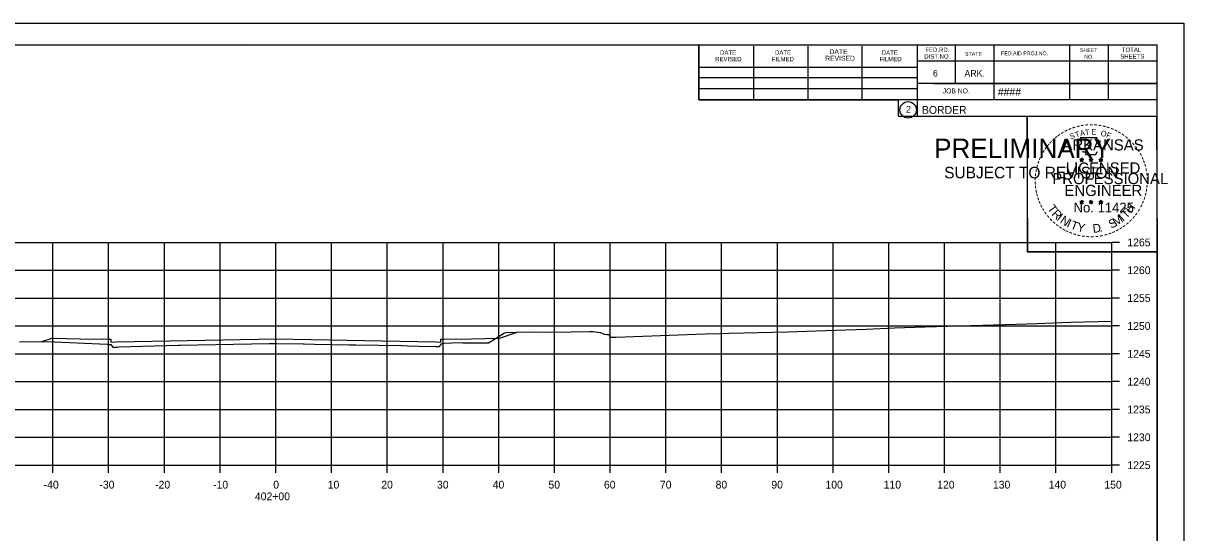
# Model space of a CAD drawing. Extents: x -70 to 701944, y -4 to 666871.
# Drawn here: x 669170.7 to 669379, y 660624 to 660715.5 of the extents above; entities that cross this region are included whole.
import ezdxf

# ---------------------------------------------------------------- set-up
doc = ezdxf.new("R2010")
doc.units = 0
for name, color, linetype in [('R_Axis', 7, 'Continuous'), ('R_Axis Annot', 7, 'Continuous'), ('R_Border', 7, 'Continuous'), ('R_Border PE', 7, 'Continuous'), ('R_Border Prem', 7, 'Continuous'), ('R_Exist Surface', 7, 'Continuous'), ('R_Fin Surface', 7, 'Continuous'), ('R_Grid', 7, 'Continuous'), ('R_No Plot', 7, 'Continuous')]:
    doc.layers.add(name, color=color, linetype=linetype)

msp = doc.modelspace()

# ---------------------------------------------------------------- linework, layer by layer
at = {"layer": 'R_Axis'}
for p, q in [((669366.07, 660636.17), (669366.07, 660676.17)), ((669367.47, 660676.17), (669366.07, 660676.17)), ((669367.47, 660671.17), (669366.07, 660671.17)), ((669367.47, 660666.17), (669366.07, 660666.17)), ((669367.47, 660661.17), (669366.07, 660661.17)), ((669367.47, 660656.17), (669366.07, 660656.17)), ((669367.47, 660651.17), (669366.07, 660651.17)), ((669367.47, 660646.17), (669366.07, 660646.17)), ((669367.47, 660641.17), (669366.07, 660641.17)), ((669066.07, 660636.17), (669366.07, 660636.17)), ((669176.07, 660634.77), (669176.07, 660636.17)), ((669186.07, 660634.77), (669186.07, 660636.17)), ((669196.07, 660634.77), (669196.07, 660636.17)), ((669206.07, 660634.77), (669206.07, 660636.17)), ((669216.07, 660634.77), (669216.07, 660636.17)), ((669226.07, 660634.77), (669226.07, 660636.17)), ((669236.07, 660634.77), (669236.07, 660636.17)), ((669246.07, 660634.77), (669246.07, 660636.17)), ((669256.07, 660634.77), (669256.07, 660636.17)), ((669266.07, 660634.77), (669266.07, 660636.17)), ((669276.07, 660634.77), (669276.07, 660636.17)), ((669286.07, 660634.77), (669286.07, 660636.17)), ((669296.07, 660634.77), (669296.07, 660636.17)), ((669306.07, 660634.77), (669306.07, 660636.17)), ((669316.07, 660634.77), (669316.07, 660636.17)), ((669326.07, 660634.77), (669326.07, 660636.17)), ((669336.07, 660634.77), (669336.07, 660636.17)), ((669346.07, 660634.77), (669346.07, 660636.17)), ((669356.07, 660634.77), (669356.07, 660636.17)), ((669366.07, 660634.77), (669366.07, 660636.17)), ((669367.47, 660636.17), (669366.07, 660636.17))]:
    msp.add_line(p, q, dxfattribs=at)
at = {"layer": 'R_Border'}
for p, q in [((669058.07, 660711.63), (669374.25, 660711.63)), ((669210.59, 660711.37), (669210.59, 660711.37)), ((669210.59, 660711.37), (669210.59, 660711.37)), ((669291.99, 660701.75), (669291.99, 660711.63)), ((669301.85, 660701.75), (669301.85, 660711.43)), ((669311.61, 660701.75), (669311.61, 660711.43)), ((669321.29, 660701.75), (669321.29, 660711.43)), ((669331.15, 660711.63), (669331.15, 660698.83)), ((669337.99, 660711.63), (669337.99, 660704.69)), ((669344.93, 660711.63), (669344.93, 660701.75)), ((669358.51, 660711.63), (669358.51, 660701.75)), ((669365.45, 660711.63), (669365.45, 660701.75)), ((669374.25, 660506.17), (669374.25, 660711.63)), ((669374.25, 660708.69), (669331.15, 660708.69)), ((669374.25, 660708.71), (669374.25, 660708.71)), ((669291.99, 660707.61), (669331.15, 660707.61)), ((669291.99, 660705.75), (669331.15, 660705.75)), ((669374.25, 660704.69), (669331.15, 660704.69)), ((669334.11, 660704.69), (669374.25, 660704.69)), ((669291.99, 660701.75), (669291.99, 660703.81)), ((669291.99, 660703.81), (669331.15, 660703.81)), ((669374.25, 660701.75), (669291.99, 660701.75)), ((669331.15, 660698.83), (669374.25, 660698.83))]:
    msp.add_line(p, q, dxfattribs=at)
msp.add_circle((669329.54, 660699.97), 1.47, dxfattribs=at)
at = {"layer": 'R_Border PE'}
for p, q in [((669360.34, 660691.09), (669360.69, 660690.98)), ((669360.34, 660691.09), (669360.59, 660691.04)), ((669360.34, 660691.09), (669360.57, 660690.97)), ((669360.47, 660690.68), (669360.69, 660690.98)), ((669360.47, 660690.68), (669360.6, 660690.92)), ((669360.47, 660690.68), (669360.68, 660690.9)), ((669360.69, 660691.34), (669360.65, 660691.09)), ((669360.9, 660690.68), (669360.68, 660690.89)), ((669360.69, 660690.98), (669360.69, 660691.34)), ((669360.69, 660691.34), (669360.74, 660691.09)), ((669361.03, 660691.09), (669360.69, 660690.98)), ((669360.9, 660690.68), (669360.69, 660690.98)), ((669361.03, 660691.09), (669360.75, 660691.04)), ((669360.9, 660690.68), (669360.76, 660690.97)), ((669361.03, 660691.09), (669360.83, 660690.99)), ((669362.01, 660691.09), (669362.36, 660690.98)), ((669362.01, 660691.09), (669362.26, 660691.04)), ((669362.01, 660691.09), (669362.24, 660690.97)), ((669362.14, 660690.68), (669362.36, 660690.98)), ((669362.14, 660690.68), (669362.27, 660690.92)), ((669362.14, 660690.68), (669362.35, 660690.9)), ((669362.36, 660691.34), (669362.32, 660691.09)), ((669362.57, 660690.68), (669362.35, 660690.89)), ((669362.36, 660690.98), (669362.36, 660691.34)), ((669362.36, 660691.34), (669362.41, 660691.09)), ((669362.7, 660691.09), (669362.36, 660690.98)), ((669362.57, 660690.68), (669362.36, 660690.98)), ((669362.7, 660691.09), (669362.42, 660691.04)), ((669362.57, 660690.68), (669362.43, 660690.97)), ((669362.7, 660691.09), (669362.5, 660690.99)), ((669363.77, 660691.08), (669364.12, 660690.97)), ((669363.77, 660691.08), (669364.02, 660691.03)), ((669363.77, 660691.08), (669364.01, 660690.95)), ((669363.9, 660690.67), (669364.12, 660690.97)), ((669363.9, 660690.67), (669364.03, 660690.91)), ((669363.9, 660690.67), (669364.12, 660690.89)), ((669364.12, 660691.33), (669364.08, 660691.08)), ((669364.12, 660690.97), (669364.12, 660691.33)), ((669364.12, 660691.33), (669364.17, 660691.08)), ((669364.47, 660691.08), (669364.12, 660690.97)), ((669364.33, 660690.67), (669364.12, 660690.97)), ((669364.33, 660690.67), (669364.12, 660690.88)), ((669364.47, 660691.08), (669364.18, 660691.03)), ((669364.33, 660690.67), (669364.2, 660690.96)), ((669364.47, 660691.08), (669364.26, 660690.97)), ((669360.33, 660683.52), (669360.68, 660683.4)), ((669360.33, 660683.52), (669360.59, 660683.47)), ((669360.33, 660683.52), (669360.57, 660683.39)), ((669360.68, 660683.77), (669360.64, 660683.52)), ((669360.68, 660683.4), (669360.68, 660683.77)), ((669360.68, 660683.77), (669360.73, 660683.52)), ((669361.03, 660683.52), (669360.68, 660683.4)), ((669361.03, 660683.52), (669360.74, 660683.47)), ((669361.03, 660683.52), (669360.83, 660683.41)), ((669362, 660683.52), (669362.35, 660683.4)), ((669362, 660683.52), (669362.26, 660683.47)), ((669362, 660683.52), (669362.24, 660683.39)), ((669362.35, 660683.77), (669362.31, 660683.52)), ((669362.35, 660683.4), (669362.35, 660683.77)), ((669362.35, 660683.77), (669362.4, 660683.52)), ((669362.7, 660683.52), (669362.35, 660683.4)), ((669362.7, 660683.52), (669362.41, 660683.47)), ((669362.7, 660683.52), (669362.49, 660683.41)), ((669363.77, 660683.51), (669364.12, 660683.39)), ((669363.77, 660683.51), (669364.02, 660683.46)), ((669363.77, 660683.51), (669364.01, 660683.38)), ((669364.12, 660683.76), (669364.08, 660683.51)), ((669364.12, 660683.39), (669364.12, 660683.76)), ((669364.12, 660683.76), (669364.17, 660683.51)), ((669364.47, 660683.51), (669364.12, 660683.39)), ((669364.47, 660683.51), (669364.18, 660683.46)), ((669364.47, 660683.51), (669364.26, 660683.4)), ((669360.47, 660683.11), (669360.68, 660683.4)), ((669360.47, 660683.11), (669360.59, 660683.35)), ((669360.47, 660683.11), (669360.68, 660683.32)), ((669360.9, 660683.11), (669360.68, 660683.4)), ((669360.9, 660683.11), (669360.68, 660683.32)), ((669360.9, 660683.11), (669360.76, 660683.4)), ((669362.14, 660683.11), (669362.35, 660683.4)), ((669362.14, 660683.11), (669362.26, 660683.35)), ((669362.14, 660683.11), (669362.35, 660683.32)), ((669362.56, 660683.11), (669362.35, 660683.4)), ((669362.56, 660683.11), (669362.35, 660683.32)), ((669362.56, 660683.11), (669362.43, 660683.4)), ((669363.9, 660683.1), (669364.12, 660683.39)), ((669363.9, 660683.1), (669364.03, 660683.34)), ((669363.9, 660683.1), (669364.12, 660683.31)), ((669364.33, 660683.1), (669364.12, 660683.39)), ((669364.33, 660683.1), (669364.12, 660683.31)), ((669364.33, 660683.1), (669364.19, 660683.39))]:
    msp.add_line(p, q, dxfattribs=at)
for points in [[(669360.38, 660694.97), (669360.65, 660694.14)], [(669363.89, 660694.04), (669364.03, 660694.33), (669363.35, 660694.3), (669363.49, 660694.97), (669360.38, 660694.97)], [(669360.87, 660692.54), (669360.87, 660692.46), (669361.43, 660692.44), (669361.38, 660691.96), (669363.25, 660691.96), (669363.45, 660692.5)], [(669360.69, 660691.34), (669360.9, 660690.68), (669360.34, 660691.09), (669361.03, 660691.09), (669360.47, 660690.68), (669360.69, 660691.34)], [(669362.36, 660691.34), (669362.57, 660690.68), (669362.01, 660691.09), (669362.7, 660691.09), (669362.14, 660690.68), (669362.36, 660691.34)], [(669364.12, 660691.33), (669364.33, 660690.67), (669363.77, 660691.08), (669364.47, 660691.08), (669363.9, 660690.67), (669364.12, 660691.33)], [(669360.68, 660683.77), (669360.9, 660683.11), (669360.33, 660683.52), (669361.03, 660683.52), (669360.47, 660683.11), (669360.68, 660683.77)], [(669362.35, 660683.77), (669362.56, 660683.11), (669362, 660683.52), (669362.7, 660683.52), (669362.14, 660683.11), (669362.35, 660683.77)], [(669364.12, 660683.76), (669364.33, 660683.1), (669363.77, 660683.51), (669364.47, 660683.51), (669363.9, 660683.1), (669364.12, 660683.76)]]:
    msp.add_lwpolyline(points, dxfattribs=at)
for centre, radius in [((669360.69, 660690.98), 0.172), ((669360.69, 660690.98), 0.145), ((669360.69, 660690.98), 0.116), ((669360.69, 660690.98), 0.0991), ((669360.69, 660690.98), 0.0747), ((669360.69, 660690.98), 0.0495), ((669360.69, 660690.98), 0.0296), ((669362.36, 660690.98), 0.172), ((669362.36, 660690.98), 0.145), ((669362.36, 660690.98), 0.116), ((669362.36, 660690.98), 0.0991), ((669362.36, 660690.98), 0.0747), ((669362.36, 660690.98), 0.0495), ((669362.36, 660690.98), 0.0296), ((669364.12, 660690.96), 0.172), ((669364.12, 660690.96), 0.145), ((669364.12, 660690.96), 0.116), ((669364.12, 660690.96), 0.0991), ((669364.12, 660690.96), 0.0747), ((669364.12, 660690.96), 0.0495), ((669364.12, 660690.96), 0.0296), ((669360.68, 660683.4), 0.172), ((669360.68, 660683.4), 0.145), ((669360.68, 660683.4), 0.116), ((669360.68, 660683.4), 0.0991), ((669362.35, 660683.4), 0.172), ((669362.35, 660683.4), 0.145), ((669362.35, 660683.4), 0.116), ((669362.35, 660683.4), 0.0991), ((669364.12, 660683.39), 0.172), ((669364.12, 660683.39), 0.145), ((669364.12, 660683.39), 0.116), ((669364.12, 660683.39), 0.0991), ((669360.68, 660683.4), 0.0747), ((669360.68, 660683.4), 0.0495), ((669360.68, 660683.4), 0.0296), ((669362.35, 660683.4), 0.0747), ((669362.35, 660683.4), 0.0495), ((669362.35, 660683.4), 0.0296), ((669364.12, 660683.39), 0.0747), ((669364.12, 660683.39), 0.0495), ((669364.12, 660683.39), 0.0296)]:
    msp.add_circle(centre, radius, dxfattribs=at)
at = {"layer": 'R_Exist Surface'}
msp.add_lwpolyline([(669170.05, 660658.34), (669174.98, 660658.36), (669185.79, 660657.88), (669186.15, 660657.86), (669186.16, 660657.86), (669186.42, 660657.85), (669186.44, 660657.83), (669186.84, 660657.36), (669187.57, 660657.38), (669187.61, 660657.38), (669187.89, 660657.39), (669198.61, 660657.71), (669198.9, 660657.71), (669214.86, 660658.01), (669214.96, 660658.01), (669215.21, 660658.02), (669215.25, 660658.02), (669216.02, 660658.01), (669216.24, 660658.01), (669220.98, 660657.95), (669221.14, 660657.95), (669223.03, 660657.89), (669229.22, 660657.78), (669230.35, 660657.77), (669238.63, 660657.66), (669239.75, 660657.62), (669243.75, 660657.5), (669244.61, 660657.51), (669244.82, 660657.49), (669245.46, 660657.49), (669245.74, 660657.85), (669245.86, 660657.99), (669246.17, 660658.06), (669246.27, 660658.07), (669247.63, 660658.11), (669249.26, 660658.18), (669249.6, 660658.12), (669249.63, 660658.12), (669252.85, 660658.15), (669253.79, 660658.16), (669254.23, 660658.16), (669254.54, 660658.32), (669257.1, 660659.95), (669257.39, 660659.98), (669259.33, 660660.03), (669262.24, 660660.09), (669265.6, 660660.04), (669272.42, 660660.19), (669272.95, 660660.18), (669274.34, 660659.99), (669274.98, 660659.72), (669275.48, 660659.64), (669275.51, 660659.64), (669275.78, 660659.64), (669276.21, 660659.21), (669276.25, 660659.16), (669277, 660659.15), (669277.13, 660659.15), (669286.72, 660659.5), (669293.09, 660659.74), (669295.82, 660659.79), (669297.42, 660659.86), (669307.92, 660660.11), (669314.76, 660660.33), (669321.99, 660660.62), (669327.1, 660660.81), (669332.51, 660661), (669347.03, 660661.4), (669352.65, 660661.6), (669358.72, 660661.83), (669366.07, 660662.04)], dxfattribs=at)
at = {"layer": 'R_Fin Surface'}
msp.add_lwpolyline([(669174.07, 660658.35), (669175.94, 660658.98), (669180.94, 660658.88), (669185.94, 660658.78), (669186.44, 660658.78), (669186.45, 660658.28), (669187.45, 660658.3), (669216.07, 660658.87), (669244.7, 660658.3), (669245.7, 660658.28), (669245.71, 660658.78), (669246.21, 660658.78), (669251.21, 660658.88), (669256.21, 660658.98), (669259.37, 660660.03)], dxfattribs=at)
at = {"layer": 'R_Grid'}
for p, q in [((669066.07, 660676.17), (669366.07, 660676.17)), ((669176.07, 660636.17), (669176.07, 660676.17)), ((669186.07, 660636.17), (669186.07, 660676.17)), ((669196.07, 660636.17), (669196.07, 660676.17)), ((669206.07, 660636.17), (669206.07, 660676.17)), ((669216.07, 660636.17), (669216.07, 660676.17)), ((669226.07, 660636.17), (669226.07, 660676.17)), ((669236.07, 660636.17), (669236.07, 660676.17)), ((669246.07, 660636.17), (669246.07, 660676.17)), ((669256.07, 660636.17), (669256.07, 660676.17)), ((669266.07, 660636.17), (669266.07, 660676.17)), ((669276.07, 660636.17), (669276.07, 660676.17)), ((669286.07, 660636.17), (669286.07, 660676.17)), ((669296.07, 660636.17), (669296.07, 660676.17)), ((669306.07, 660636.17), (669306.07, 660676.17)), ((669316.07, 660636.17), (669316.07, 660676.17)), ((669326.07, 660636.17), (669326.07, 660676.17)), ((669336.07, 660636.17), (669336.07, 660676.17)), ((669346.07, 660636.17), (669346.07, 660676.17)), ((669356.07, 660636.17), (669356.07, 660676.17)), ((669366.07, 660636.17), (669366.07, 660676.17)), ((669066.07, 660671.17), (669366.07, 660671.17)), ((669066.07, 660666.17), (669366.07, 660666.17)), ((669066.07, 660661.17), (669366.07, 660661.17)), ((669066.07, 660656.17), (669366.07, 660656.17)), ((669066.07, 660651.17), (669366.07, 660651.17)), ((669066.07, 660646.17), (669366.07, 660646.17)), ((669066.07, 660641.17), (669366.07, 660641.17)), ((669066.07, 660636.17), (669366.07, 660636.17))]:
    msp.add_line(p, q, dxfattribs=at)
at = {"layer": 'R_No Plot'}
for p, q in [((669045.67, 660715.53), (669379, 660715.53)), ((669350.29, 660676.38), (669350.29, 660676.38))]:
    msp.add_line(p, q, dxfattribs=at)
for points in [[(669045.66, 660715.53), (669379, 660715.53), (669379, 660502.19), (669045.66, 660502.19)], [(669291.99, 660711.63), (669291.99, 660701.75), (669327.72, 660701.75), (669327.72, 660698.83), (669350.92, 660698.83), (669350.92, 660674.5), (669374.25, 660674.5), (669374.25, 660506.17), (669058.07, 660506.17), (669058.07, 660711.63)], [(669350.92, 660698.83), (669374.13, 660698.83), (669374.25, 660674.5), (669351.04, 660674.5)]]:
    msp.add_lwpolyline(points, close=True, dxfattribs=at)

# ---------------------------------------------------------------- texts
at = {"layer": 'R_Axis Annot'}
for s, p in [('1265', (669368.87, 660675.47)), ('1260', (669368.87, 660670.47)), ('1255', (669368.87, 660665.47)), ('1250', (669368.87, 660660.47)), ('1245', (669368.87, 660655.47)), ('1240', (669368.87, 660650.47)), ('1235', (669368.87, 660645.47)), ('1230', (669368.87, 660640.47)), ('1225', (669368.87, 660635.47)), ('-40', (669174.41, 660631.97)), ('-30', (669184.41, 660631.97)), ('-20', (669194.41, 660631.97)), ('-10', (669204.81, 660631.97)), ('0', (669215.61, 660631.97)), ('10', (669225.38, 660631.97)), ('20', (669234.99, 660631.97)), ('30', (669244.99, 660631.97)), ('40', (669254.99, 660631.97)), ('50', (669264.99, 660631.97)), ('60', (669274.95, 660631.97)), ('70', (669284.99, 660631.97)), ('80', (669294.99, 660631.97)), ('90', (669304.99, 660631.97)), ('100', (669314.7, 660631.97)), ('110', (669325.15, 660631.97)), ('120', (669334.75, 660631.97)), ('130', (669344.75, 660631.97)), ('140', (669354.75, 660631.97)), ('150', (669364.75, 660631.97)), ('402+00', (669212.31, 660629.87))]:
    msp.add_text(s, height=1.4, dxfattribs=at).set_placement(p)
at = {"layer": 'R_Border'}
for s, height, p in [('DATE', 0.782, (669295.79, 660709.87)), ('DATE', 0.782, (669305.65, 660709.87)), ('DATE', 0.879, (669315.43, 660709.97)), ('DATE', 0.782, (669324.81, 660709.87)), ('FED.RD.', 0.782, (669332.63, 660710.35)), ('SHEET', 0.684, (669360.37, 660710.35)), ('TOTAL', 0.782, (669367.89, 660710.35)), ('REVISED', 0.782, (669294.91, 660708.69)), ('FILMED', 0.782, (669305.07, 660708.69)), ('REVISED', 0.879, (669314.65, 660708.79)), ('FILMED', 0.782, (669324.41, 660708.69)), ('DIST.NO.', 0.782, (669332.43, 660709.17)), ('STATE', 0.684, (669339.75, 660709.67)), ('FED.AID PROJ.NO.', 0.684, (669346.21, 660709.77)), ('NO.', 0.684, (669361.15, 660709.17)), ('SHEETS', 0.782, (669367.61, 660709.17)), ('6', 1.17, (669333.99, 660705.95)), ('ARK.', 1.172, (669339.65, 660705.95)), ('JOB NO.', 0.879, (669335.75, 660702.93)), ('####', 1.4, (669345.63, 660702.49)), ('2', 1.17, (669329.16, 660699.48)), ('BORDER', 1.4, (669332.02, 660699.26))]:
    msp.add_text(s, height=height, rotation=360, dxfattribs=at).set_placement(p)
at = {"layer": 'R_Border PE'}
for s, height, rotation, p in [('-', 1.6, 34.0636, (669357.26, 660695.14)), ('-', 1.6, 28.7918, (669357.86, 660695.51)), ('-', 1.6, 24.3072, (669358.49, 660695.82)), ('-', 1.6, 19.1761, (669359.13, 660696.09)), ('T', 1, 16.4036, (669359.65, 660694.98)), ('-', 1.6, 13.6301, (669359.88, 660696.33)), ('A', 1, 11.2132, (669360.47, 660695.23)), ('-', 1.6, 10.2193, (669360.55, 660696.5)), ('T', 1, 6.0228, (669361.32, 660695.39)), ('-', 1.6, 5.8968, (669361.28, 660696.61)), ('-', 1.6, 0.1862, (669362.06, 660696.68)), ('E', 1, 0.8323, (669362.43, 660695.5)), ('-', 1.6, 357.743, (669362.78, 660696.67)), ('-', 1.6, 352.1617, (669363.52, 660696.61)), ('O', 1, 350.4515, (669364.03, 660695.29)), ('-', 1.6, 347.2049, (669364.24, 660696.5)), ('-', 1.6, 342.3362, (669364.88, 660696.34)), ('-', 1.6, 337.8551, (669365.61, 660696.12)), ('-', 1.6, 334.1211, (669366.24, 660695.85)), ('-', 1.6, 329.6409, (669366.82, 660695.56)), ('-', 1.6, 50.6142, (669354.92, 660692.98)), ('-', 1.6, 48.423, (669355.33, 660693.47)), ('-', 1.6, 42.9622, (669355.78, 660693.95)), ('-', 1.6, 38.9507, (669356.21, 660694.36)), ('-', 1.6, 36.2317, (669356.68, 660694.74)), ('ARKANSAS', 2, 360, (669357.23, 660692.68)), ('S', 1, 21.594, (669358.73, 660694.64)), ('F', 1, 340.0707, (669364.99, 660695.06)), ('-', 1.6, 325.8627, (669367.46, 660695.2)), ('-', 1.6, 320.5297, (669368.07, 660694.78)), ('-', 1.6, 315.5786, (669368.67, 660694.29)), ('-', 1.6, 309.8797, (669369.24, 660693.74)), ('-', 1.6, 62.8713, (669353.87, 660691.28)), ('-', 1.6, 58.0706, (669354.19, 660691.89)), ('-', 1.6, 54.2325, (669354.51, 660692.42)), ('-', 1.6, 306.6522, (669369.77, 660693.14)), ('-', 1.4, 303.6753, (669370.25, 660692.57)), ('-', 1.6, 299.6684, (669370.57, 660691.96)), ('-', 1.6, 75.461, (669353.2, 660689.32)), ('-', 1.6, 72.3945, (669353.4, 660690.03)), ('-', 1.6, 67.7743, (669353.61, 660690.66)), ('LICENSED', 2, 360, (669357.83, 660688.53)), ('DWB', 0.01, 360, (669360.67, 660690.97)), ('DWB', 0.01, 360, (669362.34, 660690.97)), ('DWB', 0.01, 360, (669364.11, 660690.96)), ('-', 1.6, 294.6628, (669370.9, 660691.35)), ('-', 1.6, 290.5728, (669371.15, 660690.77)), ('-', 1.6, 285.1233, (669371.39, 660690.19)), ('-', 1.6, 89.0622, (669352.97, 660687.22)), ('-', 1.6, 85.1863, (669352.99, 660687.92)), ('-', 1.6, 81.2013, (669353.07, 660688.61)), ('PROFESSIONAL', 2, 360, (669355.41, 660686.63)), ('-', 1.6, 280.5493, (669371.59, 660689.45)), ('-', 1.6, 276.5962, (669371.75, 660688.68)), ('-', 1.6, 274.3301, (669371.81, 660687.96)), ('-', 1.6, 94.1959, (669353, 660686.49)), ('-', 1.6, 98.9479, (669353.07, 660685.82)), ('-', 1.6, 101.7149, (669353.21, 660685.09)), ('ENGINEER', 2, 360, (669357.59, 660684.5)), ('-', 1.6, 260.9953, (669371.75, 660686.01)), ('-', 1.6, 263.5172, (669371.82, 660686.66)), ('-', 1.6, 269.9407, (669371.84, 660687.33)), ('-', 1.6, 105.4578, (669353.37, 660684.5)), ('-', 1.6, 109.0874, (669353.58, 660683.86)), ('-', 1.6, 114.0643, (669353.84, 660683.27)), ('-', 1.6, 247.8887, (669371.24, 660683.94)), ('-', 1.6, 252.8681, (669371.46, 660684.61)), ('-', 1.6, 255.7626, (669371.64, 660685.33)), ('-', 1.6, 115.7289, (669354.14, 660682.65)), ('-', 1.6, 120.4471, (669354.5, 660682.06)), ('-', 1.6, 125.8934, (669354.9, 660681.5)), ('T', 1.54, 306.0406, (669354.44, 660682.24)), ('R', 1.54, 314.005, (669355.2, 660681.19)), ('No. 11425', 1.757, 360, (669359.22, 660681.55)), ('DWB', 0.01, 360, (669360.67, 660683.4)), ('DWB', 0.01, 360, (669362.34, 660683.4)), ('DWB', 0.01, 360, (669364.11, 660683.39)), ('T', 1.54, 46.6444, (669368.67, 660680.34)), ('H', 1.54, 54.6088, (669369.56, 660681.28)), ('-', 1.6, 233.8452, (669370.18, 660681.9)), ('-', 1.6, 239.0712, (669370.58, 660682.56)), ('-', 1.6, 244.6197, (669370.98, 660683.31)), ('-', 1.6, 130.7181, (669355.37, 660680.95)), ('-', 1.6, 134.2238, (669355.88, 660680.41)), ('-', 1.6, 138.9338, (669356.41, 660679.94)), ('-', 1.6, 144.6463, (669356.96, 660679.54)), ('I', 1.54, 321.9694, (669356.1, 660680.26)), ('N', 1.54, 326.5002, (669356.67, 660679.79)), ('I', 1.54, 335.3603, (669357.88, 660679.01)), ('T', 1.54, 339.8912, (669358.54, 660678.68)), ('Y', 1.54, 347.8556, (669359.76, 660678.23)), ('D', 1.54, 6.3969, (669362.74, 660677.87)), ('S', 1.54, 26.9312, (669365.99, 660678.6)), ('M', 1.54, 32.6563, (669366.83, 660679.01)), ('I', 1.54, 42.1136, (669368.11, 660679.86)), ('-', 1.6, 221.0851, (669368.75, 660680.26)), ('-', 1.6, 225.7653, (669369.27, 660680.77)), ('-', 1.6, 231.2538, (669369.75, 660681.34)), ('-', 1.6, 148.0898, (669357.52, 660679.17)), ('-', 1.6, 151.5704, (669358.1, 660678.84)), ('-', 1.6, 154.6002, (669358.63, 660678.59)), ('-', 1.6, 158.5612, (669359.25, 660678.34)), ('-', 1.6, 162.7983, (669359.94, 660678.13)), ('-', 1.6, 167.5555, (669360.65, 660677.96)), ('-', 1.6, 173.1155, (669361.42, 660677.85)), ('-', 1.6, 176.5183, (669362.17, 660677.8)), ('-', 1.6, 181.5918, (669362.92, 660677.82)), ('-', 1.6, 185.8167, (669363.72, 660677.89)), ('-', 1.6, 191.2858, (669364.46, 660678.03)), ('.', 1.54, 13.7642, (669363.93, 660678)), ('-', 1.6, 195.4743, (669365.19, 660678.23)), ('-', 1.6, 200.7184, (669365.87, 660678.47)), ('-', 1.6, 204.2516, (669366.49, 660678.74)), ('-', 1.6, 207.3568, (669367.11, 660679.06)), ('-', 1.6, 212.2491, (669367.67, 660679.41)), ('-', 1.6, 215.7363, (669368.2, 660679.79))]:
    msp.add_text(s, height=height, rotation=rotation, dxfattribs=at).set_placement(p)
at = {"layer": 'R_Border Prem'}
for s, height, p in [('PRELIMINARY', 3.5, (669334.2, 660691.3)), ('DWB', 0.01, (669334.95, 660693.15)), ('SUBJECT TO REVISION', 2.0751, (669336.01, 660687.67))]:
    msp.add_text(s, height=height, rotation=360, dxfattribs=at).set_placement(p)

doc.saveas('drawing.dxf')
